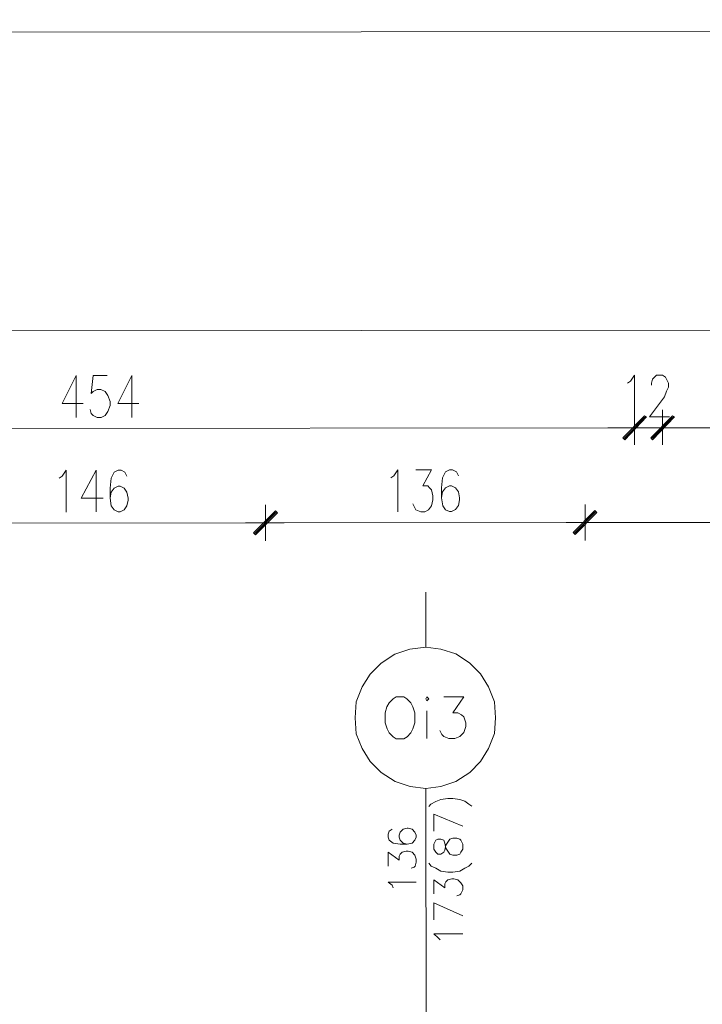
# Model space of a CAD drawing. Header units: inches. Extents: x -5850 to 5646, y 8947 to 13007.
# Tile 330 of 548: x -3988 to -3698, y 12589 to 13007. Entities that reach past the tile are written whole.
import ezdxf

# ---------------------------------------------------------------- set-up
doc = ezdxf.new("R2010")
doc.units = ezdxf.units.IN
doc.header["$MEASUREMENT"] = 0
for name, color, linetype in [('at_Entity', 7, 'Continuous'), ('at_Rect', 7, 'Continuous'), ('at_Solid', 7, 'Continuous')]:
    doc.layers.add(name, color=color, linetype=linetype)

msp = doc.modelspace()

# ---------------------------------------------------------------- hatches: boundary and pattern name
at = {"layer": 'at_Solid', "lineweight": 20}
for points in [[(-3722.53, 12838.57), (-3730.94, 12828.43), (-3731.78, 12829.27)], [(-3722.53, 12838.57), (-3730.94, 12828.43), (-3731.78, 12829.27)], [(-3721.69, 12838.15), (-3722.53, 12838.57), (-3730.94, 12828.43)], [(-3721.69, 12838.15), (-3722.53, 12838.57), (-3730.94, 12828.43)], [(-3719.95, 12829.28), (-3719.12, 12828.44), (-3710.71, 12838.58)], [(-3719.95, 12829.28), (-3719.12, 12828.44), (-3710.71, 12838.58)], [(-3719.12, 12828.44), (-3710.71, 12838.58), (-3709.87, 12838.16)], [(-3719.12, 12828.44), (-3710.71, 12838.58), (-3709.87, 12838.16)], [(-3879.19, 12798.3), (-3887.66, 12788.16), (-3888.49, 12789.01)], [(-3888.49, 12789.01), (-3887.66, 12788.16), (-3879.19, 12798.3)], [(-3878.35, 12797.46), (-3879.19, 12798.3), (-3887.66, 12788.16)], [(-3887.66, 12788.16), (-3879.19, 12798.3), (-3878.35, 12797.46)], [(-3743.63, 12798.43), (-3752.04, 12788.28), (-3752.87, 12789.13)], [(-3752.87, 12789.13), (-3752.04, 12788.28), (-3743.63, 12798.43)], [(-3742.73, 12797.58), (-3743.63, 12798.43), (-3752.04, 12788.28)], [(-3752.04, 12788.28), (-3743.63, 12798.43), (-3742.73, 12797.58)]]:
    msp.add_hatch(color=7, dxfattribs=at).paths.add_polyline_path(points)

# ---------------------------------------------------------------- linework, layer by layer
at = {"layer": 'at_Entity', "color": 7, "lineweight": 20}
for p, q in [((-5346.69, 12873.45), (-628.47, 12877.66)), ((-3963.72, 12855.68), (-3969.62, 12843.84)), ((-3963.72, 12855.68), (-3963.71, 12837.93)), ((-3956.53, 12855.68), (-3957.36, 12848.08)), ((-3950.62, 12855.69), (-3956.53, 12855.68)), ((-3940.08, 12855.7), (-3945.98, 12843.87)), ((-3940.08, 12855.7), (-3940.06, 12837.95)), ((-3728.45, 12853.35), (-3726.78, 12855.89)), ((-3726.78, 12855.89), (-3726.77, 12838.15)), ((-3718.3, 12855.05), (-3717.47, 12855.9)), ((-3717.47, 12855.9), (-3714.9, 12855.9)), ((-3714.9, 12855.9), (-3713.68, 12855.05)), ((-3729.73, 12852.51), (-3728.45, 12853.35)), ((-3719.58, 12852.52), (-3719.14, 12854.21)), ((-3719.58, 12851.67), (-3719.58, 12852.52)), ((-3719.14, 12854.21), (-3718.3, 12855.05)), ((-3713.68, 12855.05), (-3713.23, 12854.21)), ((-3713.23, 12854.21), (-3712.39, 12852.52)), ((-3712.39, 12852.52), (-3712.39, 12850.83)), ((-3957.36, 12848.08), (-3956.52, 12848.93)), ((-3956.52, 12848.93), (-3954.85, 12849.77)), ((-3954.85, 12849.77), (-3953.18, 12849.78)), ((-3953.18, 12849.78), (-3951.45, 12848.93)), ((-3951.45, 12848.93), (-3950.22, 12847.24)), ((-3950.22, 12847.24), (-3949.33, 12844.71)), ((-3713.22, 12849.14), (-3714.06, 12846.6)), ((-3712.39, 12850.83), (-3713.22, 12849.14)), ((-3969.62, 12843.84), (-3960.76, 12843.85)), ((-3949.32, 12843.02), (-3950.21, 12840.48)), ((-3949.33, 12844.71), (-3949.32, 12843.02)), ((-3945.98, 12843.87), (-3937.11, 12843.87)), ((-3714.06, 12846.6), (-3720.41, 12838.15)), ((-3957.35, 12839.63), (-3957.8, 12841.32)), ((-3956.51, 12838.79), (-3957.35, 12839.63)), ((-3954.84, 12837.94), (-3956.51, 12838.79)), ((-3951.44, 12838.79), (-3953.17, 12837.94)), ((-3950.21, 12840.48), (-3951.44, 12838.79)), ((-3726.77, 12841.11), (-3726.75, 12826.32)), ((-3726.77, 12841.11), (-3726.75, 12826.32)), ((-3714.88, 12826.33), (-3714.89, 12841.12)), ((-3714.88, 12826.33), (-3714.89, 12841.12)), ((-3953.17, 12837.94), (-3954.84, 12837.94)), ((-3731.78, 12829.27), (-3722.53, 12838.57)), ((-3731.78, 12829.27), (-3722.53, 12838.57)), ((-3731.39, 12828.85), (-3722.08, 12838.15)), ((-3731.39, 12828.85), (-3722.08, 12838.15)), ((-3722.53, 12838.57), (-3730.94, 12828.43)), ((-3722.53, 12838.57), (-3730.94, 12828.43)), ((-3722.53, 12838.57), (-3730.94, 12828.43)), ((-3722.53, 12838.57), (-3730.94, 12828.43)), ((-3730.94, 12828.43), (-3721.69, 12838.15)), ((-3730.94, 12828.43), (-3721.69, 12838.15)), ((-3721.69, 12838.15), (-3722.53, 12838.57)), ((-3721.69, 12838.15), (-3722.53, 12838.57)), ((-3720.41, 12838.15), (-3711.93, 12838.16)), ((-3710.71, 12838.58), (-3719.95, 12829.28)), ((-3710.71, 12838.58), (-3719.95, 12829.28)), ((-3710.26, 12838.16), (-3719.56, 12828.86)), ((-3710.26, 12838.16), (-3719.56, 12828.86)), ((-3719.12, 12828.44), (-3710.71, 12838.58)), ((-3719.12, 12828.44), (-3710.71, 12838.58)), ((-3719.12, 12828.44), (-3710.71, 12838.58)), ((-3719.12, 12828.44), (-3710.71, 12838.58)), ((-3709.87, 12838.16), (-3719.12, 12828.44)), ((-3709.87, 12838.16), (-3719.12, 12828.44)), ((-3710.71, 12838.58), (-3709.87, 12838.16)), ((-3710.71, 12838.58), (-3709.87, 12838.16)), ((-4174.49, 12833.1), (-3732.23, 12833.49)), ((-3732.23, 12833.49), (-3738.14, 12833.49)), ((-3735.18, 12833.49), (-3718.73, 12833.51)), ((-3735.18, 12833.49), (-3718.73, 12833.51)), ((-3726.76, 12833.5), (-3714.88, 12833.51)), ((-3706.46, 12833.52), (-3722.91, 12833.5)), ((-3706.46, 12833.52), (-3722.91, 12833.5)), ((-3709.42, 12833.52), (-3471.18, 12833.73)), ((-3709.42, 12833.52), (-3703.51, 12833.52)), ((-3730.94, 12828.43), (-3731.78, 12829.27)), ((-3730.94, 12828.43), (-3731.78, 12829.27)), ((-3719.95, 12829.28), (-3719.12, 12828.44)), ((-3719.95, 12829.28), (-3719.12, 12828.44)), ((-3969.6, 12813.01), (-3967.93, 12815.55)), ((-3967.93, 12815.55), (-3967.91, 12797.8)), ((-3955.21, 12815.56), (-3961.56, 12803.72)), ((-3955.21, 12815.56), (-3955.2, 12797.81)), ((-3947.63, 12814.72), (-3948.91, 12812.18)), ((-3945.95, 12815.57), (-3947.63, 12814.72)), ((-3944.67, 12815.57), (-3945.95, 12815.57)), ((-3943, 12814.72), (-3944.67, 12815.57)), ((-3942.16, 12813.03), (-3943, 12814.72)), ((-3828.96, 12813.13), (-3827.23, 12815.67)), ((-3827.23, 12815.67), (-3827.22, 12797.93)), ((-3819.65, 12815.68), (-3812.9, 12815.68)), ((-3812.9, 12815.68), (-3816.69, 12808.92)), ((-3806.99, 12814.84), (-3808.21, 12812.31)), ((-3805.26, 12815.69), (-3806.99, 12814.84)), ((-3804.03, 12815.69), (-3805.26, 12815.69)), ((-3802.3, 12814.85), (-3804.03, 12815.69)), ((-3801.47, 12813.16), (-3802.3, 12814.85)), ((-3970.88, 12812.16), (-3969.6, 12813.01)), ((-3948.91, 12812.18), (-3949.29, 12807.96)), ((-3830.18, 12812.29), (-3828.96, 12813.13)), ((-3808.21, 12812.31), (-3808.66, 12808.08)), ((-3949.29, 12807.96), (-3949.29, 12803.73)), ((-3948.9, 12806.27), (-3949.29, 12803.73)), ((-3947.62, 12807.96), (-3948.9, 12806.27)), ((-3945.95, 12808.81), (-3947.62, 12807.96)), ((-3945.11, 12808.81), (-3945.95, 12808.81)), ((-3943.38, 12807.96), (-3945.11, 12808.81)), ((-3942.15, 12806.27), (-3943.38, 12807.96)), ((-3941.71, 12803.74), (-3942.15, 12806.27)), ((-3816.69, 12808.92), (-3814.57, 12808.92)), ((-3814.57, 12808.92), (-3813.73, 12808.08)), ((-3813.73, 12808.08), (-3812.89, 12807.24)), ((-3812.89, 12807.24), (-3812.44, 12804.7)), ((-3808.66, 12808.08), (-3808.65, 12803.86)), ((-3808.21, 12806.39), (-3808.65, 12803.86)), ((-3806.98, 12808.08), (-3808.21, 12806.39)), ((-3805.26, 12808.93), (-3806.98, 12808.08)), ((-3804.42, 12808.93), (-3805.26, 12808.93)), ((-3802.75, 12808.09), (-3804.42, 12808.93)), ((-3801.46, 12806.4), (-3802.75, 12808.09)), ((-3801.07, 12803.87), (-3801.46, 12806.4)), ((-3961.56, 12803.72), (-3952.25, 12803.73)), ((-3949.29, 12803.73), (-3948.9, 12800.36)), ((-3942.15, 12800.36), (-3941.7, 12802.89)), ((-3941.7, 12802.89), (-3941.71, 12803.74)), ((-3820.08, 12799.62), (-3820.92, 12801.31)), ((-3812.44, 12803.01), (-3812.89, 12800.48)), ((-3812.44, 12804.7), (-3812.44, 12803.01)), ((-3808.65, 12803.86), (-3808.2, 12800.48)), ((-3801.46, 12800.49), (-3801.07, 12803.02)), ((-3801.07, 12803.02), (-3801.07, 12803.87)), ((-3948.9, 12800.36), (-3947.61, 12798.67)), ((-3947.61, 12798.67), (-3945.94, 12797.82)), ((-3945.94, 12797.82), (-3945.1, 12797.82)), ((-3945.1, 12797.82), (-3943.37, 12798.67)), ((-3943.37, 12798.67), (-3942.15, 12800.36)), ((-3888.49, 12789.01), (-3879.19, 12798.3)), ((-3879.19, 12798.3), (-3888.49, 12789.01)), ((-3888.05, 12788.58), (-3878.74, 12797.88)), ((-3878.74, 12797.88), (-3888.05, 12788.58)), ((-3879.19, 12798.3), (-3887.66, 12788.16)), ((-3879.19, 12798.3), (-3887.66, 12788.16)), ((-3887.66, 12788.16), (-3879.19, 12798.3)), ((-3887.66, 12788.16), (-3879.19, 12798.3)), ((-3887.66, 12788.16), (-3878.35, 12797.46)), ((-3878.35, 12797.46), (-3887.66, 12788.16)), ((-3883.43, 12800.84), (-3883.42, 12785.63)), ((-3883.42, 12785.63), (-3883.43, 12800.84)), ((-3878.35, 12797.46), (-3879.19, 12798.3)), ((-3879.19, 12798.3), (-3878.35, 12797.46)), ((-3819.63, 12798.78), (-3820.08, 12799.62)), ((-3817.51, 12797.94), (-3819.63, 12798.78)), ((-3815.84, 12797.94), (-3817.51, 12797.94)), ((-3814.17, 12798.79), (-3815.84, 12797.94)), ((-3812.89, 12800.48), (-3814.17, 12798.79)), ((-3808.2, 12800.48), (-3806.97, 12798.79)), ((-3806.97, 12798.79), (-3805.25, 12797.95)), ((-3805.25, 12797.95), (-3804.41, 12797.95)), ((-3804.41, 12797.95), (-3802.74, 12798.8)), ((-3802.74, 12798.8), (-3801.46, 12800.49)), ((-3752.87, 12789.13), (-3743.63, 12798.43)), ((-3743.63, 12798.43), (-3752.87, 12789.13)), ((-3752.48, 12788.7), (-3743.18, 12798)), ((-3743.18, 12798), (-3752.48, 12788.7)), ((-3743.63, 12798.43), (-3752.04, 12788.28)), ((-3743.63, 12798.43), (-3752.04, 12788.28)), ((-3752.04, 12788.28), (-3743.63, 12798.43)), ((-3752.04, 12788.28), (-3743.63, 12798.43)), ((-3752.04, 12788.28), (-3742.73, 12797.58)), ((-3742.73, 12797.58), (-3752.04, 12788.28)), ((-3747.81, 12800.96), (-3747.8, 12785.75)), ((-3747.8, 12785.75), (-3747.81, 12800.96)), ((-3742.73, 12797.58), (-3743.63, 12798.43)), ((-3743.63, 12798.43), (-3742.73, 12797.58)), ((-4023.67, 12793.11), (-3888.89, 12793.23)), ((-3891.84, 12793.22), (-3875.39, 12793.24)), ((-3875.39, 12793.24), (-3891.84, 12793.22)), ((-3877.9, 12793.24), (-3753.32, 12793.35)), ((-3755.83, 12793.35), (-3739.38, 12793.36)), ((-3739.38, 12793.36), (-3755.83, 12793.35)), ((-3742.34, 12793.36), (-3608.84, 12793.48)), ((-3887.66, 12788.16), (-3888.49, 12789.01)), ((-3888.49, 12789.01), (-3887.66, 12788.16)), ((-3752.04, 12788.28), (-3752.87, 12789.13)), ((-3752.87, 12789.13), (-3752.04, 12788.28)), ((-3815.34, 12740.5), (-3815.36, 12763.73)), ((-3822.09, 12739.64), (-3828.45, 12737.53)), ((-3815.34, 12740.5), (-3822.09, 12739.64)), ((-3809.04, 12739.65), (-3815.34, 12740.5)), ((-3802.68, 12737.55), (-3809.04, 12739.65)), ((-3828.45, 12737.53), (-3834.35, 12733.72)), ((-3796.77, 12733.75), (-3802.68, 12737.55)), ((-3834.35, 12733.72), (-3838.98, 12729.06)), ((-3792.14, 12729.11), (-3796.77, 12733.75)), ((-3838.98, 12729.06), (-3842.37, 12723.57)), ((-3788.73, 12723.62), (-3792.14, 12729.11)), ((-3842.37, 12723.57), (-3844.88, 12717.24)), ((-3786.21, 12717.29), (-3788.73, 12723.62)), ((-3829.26, 12718.52), (-3830.94, 12716.83)), ((-3827.98, 12719.36), (-3829.26, 12718.52)), ((-3824.64, 12719.36), (-3827.98, 12719.36)), ((-3823.35, 12718.52), (-3824.64, 12719.36)), ((-3821.68, 12716.83), (-3823.35, 12718.52)), ((-3814.93, 12719.37), (-3815.32, 12718.53)), ((-3815.32, 12718.53), (-3814.93, 12717.69)), ((-3814.1, 12718.53), (-3814.93, 12719.37)), ((-3814.93, 12717.69), (-3814.1, 12718.53)), ((-3807.74, 12719.38), (-3799.26, 12719.39)), ((-3799.26, 12719.39), (-3803.94, 12712.63)), ((-3844.88, 12717.24), (-3845.32, 12710.48)), ((-3831.83, 12715.14), (-3832.66, 12712.6)), ((-3830.94, 12716.83), (-3831.83, 12715.14)), ((-3820.84, 12715.15), (-3821.68, 12716.83)), ((-3820, 12712.61), (-3820.84, 12715.15)), ((-3814.93, 12713.46), (-3814.92, 12701.63)), ((-3785.76, 12710.53), (-3786.21, 12717.29)), ((-3845.32, 12710.48), (-3844.87, 12703.72)), ((-3832.66, 12712.6), (-3832.66, 12708.38)), ((-3820, 12708.39), (-3820, 12712.61)), ((-3803.94, 12712.63), (-3801.82, 12712.63)), ((-3801.82, 12712.63), (-3800.15, 12711.78)), ((-3800.15, 12711.78), (-3799.26, 12710.94)), ((-3799.26, 12710.94), (-3798.42, 12708.41)), ((-3786.2, 12703.77), (-3785.76, 12710.53)), ((-3832.66, 12708.38), (-3831.82, 12705.84)), ((-3831.82, 12705.84), (-3830.92, 12704.15)), ((-3821.67, 12704.16), (-3820.83, 12705.85)), ((-3820.83, 12705.85), (-3820, 12708.39)), ((-3798.42, 12706.72), (-3799.25, 12704.18)), ((-3798.42, 12708.41), (-3798.42, 12706.72)), ((-3844.87, 12703.72), (-3842.35, 12697.39)), ((-3830.92, 12704.15), (-3829.25, 12702.47)), ((-3829.25, 12702.47), (-3827.97, 12701.62)), ((-3827.97, 12701.62), (-3824.62, 12701.62)), ((-3824.62, 12701.62), (-3823.34, 12702.47)), ((-3823.34, 12702.47), (-3821.67, 12704.16)), ((-3808.56, 12703.33), (-3809.4, 12705.02)), ((-3807.73, 12702.49), (-3808.56, 12703.33)), ((-3805.61, 12701.64), (-3807.73, 12702.49)), ((-3803.1, 12701.64), (-3805.61, 12701.64)), ((-3800.98, 12702.49), (-3803.1, 12701.64)), ((-3799.25, 12704.18), (-3800.98, 12702.49)), ((-3788.71, 12697.44), (-3786.2, 12703.77)), ((-3842.35, 12697.39), (-3838.94, 12691.9)), ((-3792.1, 12691.94), (-3788.71, 12697.44)), ((-3838.94, 12691.9), (-3834.31, 12687.26)), ((-3796.73, 12687.29), (-3792.1, 12691.94)), ((-3834.31, 12687.26), (-3828.4, 12683.46)), ((-3802.63, 12683.48), (-3796.73, 12687.29)), ((-3828.4, 12683.46), (-3822.04, 12681.35)), ((-3822.04, 12681.35), (-3815.29, 12680.52)), ((-3815.29, 12680.52), (-3808.99, 12681.36)), ((-3815.15, 12529.29), (-3815.29, 12680.52)), ((-3808.99, 12681.36), (-3802.63, 12683.48)), ((-3811.1, 12675.03), (-3808.98, 12675.87)), ((-3808.98, 12675.87), (-3806.03, 12676.3)), ((-3806.03, 12676.3), (-3803.91, 12676.3)), ((-3803.91, 12676.3), (-3800.95, 12675.88)), ((-3800.95, 12675.88), (-3798.83, 12675.04)), ((-3814.06, 12672.91), (-3813.16, 12673.76)), ((-3813.16, 12673.76), (-3811.1, 12675.03)), ((-3798.83, 12675.04), (-3797.16, 12673.77)), ((-3797.16, 12673.77), (-3795.88, 12672.93)), ((-3811.93, 12662.36), (-3811.93, 12669.53)), ((-3811.93, 12669.53), (-3799.66, 12664.47)), ((-3823.3, 12663.61), (-3824.98, 12663.19)), ((-3822.91, 12663.61), (-3823.3, 12663.61)), ((-3821.19, 12663.19), (-3822.91, 12663.61)), ((-3830.89, 12662.34), (-3831.33, 12661.07)), ((-3831.33, 12661.07), (-3831.33, 12659.8)), ((-3831.33, 12659.8), (-3830.88, 12658.54)), ((-3829.66, 12663.18), (-3830.89, 12662.34)), ((-3826.26, 12661.92), (-3826.7, 12660.65)), ((-3826.7, 12660.65), (-3826.7, 12659.81)), ((-3826.7, 12659.81), (-3826.26, 12658.54)), ((-3824.98, 12663.19), (-3826.26, 12661.92)), ((-3819.96, 12661.92), (-3821.19, 12663.19)), ((-3819.51, 12660.65), (-3819.96, 12661.92)), ((-3819.95, 12658.55), (-3819.51, 12659.81)), ((-3819.51, 12659.81), (-3819.51, 12660.65)), ((-3805.12, 12658.98), (-3803.89, 12659.4)), ((-3803.89, 12659.4), (-3802.17, 12659.4)), ((-3802.17, 12659.4), (-3800.94, 12658.99)), ((-3830.88, 12658.54), (-3829.21, 12657.27)), ((-3829.21, 12657.27), (-3826.25, 12656.85)), ((-3826.26, 12658.54), (-3824.97, 12657.28)), ((-3826.25, 12656.85), (-3823.3, 12656.85)), ((-3824.97, 12657.28), (-3823.3, 12656.85)), ((-3823.3, 12656.85), (-3821.18, 12657.28)), ((-3821.18, 12657.28), (-3819.95, 12658.55)), ((-3811.09, 12658.55), (-3811.92, 12656.86)), ((-3811.92, 12656.86), (-3811.92, 12654.75)), ((-3810.2, 12658.98), (-3811.09, 12658.55)), ((-3808.97, 12658.98), (-3810.2, 12658.98)), ((-3807.69, 12658.56), (-3808.97, 12658.98)), ((-3807.24, 12657.29), (-3807.69, 12658.56)), ((-3806.85, 12655.18), (-3807.24, 12657.29)), ((-3807.24, 12654.33), (-3806.85, 12656.44)), ((-3806.85, 12656.44), (-3806.01, 12657.71)), ((-3806.01, 12653.91), (-3806.85, 12655.18)), ((-3806.01, 12657.71), (-3805.12, 12658.98)), ((-3800.94, 12658.99), (-3800.49, 12658.56)), ((-3800.49, 12658.56), (-3799.65, 12656.87)), ((-3799.65, 12656.87), (-3799.65, 12654.76)), ((-3831.32, 12647.55), (-3831.33, 12653.47)), ((-3831.33, 12653.47), (-3826.69, 12650.09)), ((-3826.7, 12651.78), (-3826.25, 12652.62)), ((-3826.69, 12650.09), (-3826.7, 12651.78)), ((-3826.25, 12652.62), (-3825.41, 12653.47)), ((-3825.41, 12653.47), (-3823.74, 12653.9)), ((-3823.74, 12653.9), (-3822.91, 12653.9)), ((-3822.91, 12653.9), (-3821.18, 12653.48)), ((-3821.18, 12653.48), (-3819.95, 12652.21)), ((-3819.95, 12652.21), (-3819.5, 12650.52)), ((-3811.92, 12654.75), (-3811.08, 12653.48)), ((-3811.08, 12653.48), (-3810.19, 12652.64)), ((-3810.19, 12652.64), (-3808.96, 12652.64)), ((-3808.96, 12652.64), (-3807.68, 12653.49)), ((-3807.68, 12653.49), (-3807.24, 12654.33)), ((-3805.12, 12652.64), (-3806.01, 12653.91)), ((-3803.89, 12652.23), (-3805.12, 12652.64)), ((-3802.16, 12652.23), (-3803.89, 12652.23)), ((-3800.93, 12652.65), (-3802.16, 12652.23)), ((-3800.49, 12653.49), (-3800.93, 12652.65)), ((-3799.65, 12654.76), (-3800.49, 12653.49)), ((-3820.33, 12647.14), (-3821.62, 12646.72)), ((-3819.94, 12647.56), (-3820.33, 12647.14)), ((-3819.5, 12649.25), (-3819.94, 12647.56)), ((-3819.5, 12650.52), (-3819.5, 12649.25)), ((-3814.03, 12648.84), (-3813.14, 12647.57)), ((-3813.14, 12647.57), (-3811.08, 12646.73)), ((-3811.08, 12646.73), (-3808.96, 12645.46)), ((-3800.93, 12645.46), (-3798.81, 12646.74)), ((-3798.81, 12646.74), (-3797.14, 12647.58)), ((-3797.14, 12647.58), (-3795.86, 12648.85)), ((-3808.96, 12645.46), (-3806, 12645.04)), ((-3806, 12645.04), (-3803.88, 12645.04)), ((-3803.88, 12645.04), (-3800.93, 12645.46)), ((-3831.31, 12640.79), (-3819.49, 12640.8)), ((-3829.64, 12639.53), (-3831.31, 12640.79)), ((-3829.19, 12638.26), (-3829.64, 12639.53)), ((-3811.9, 12635.74), (-3811.91, 12641.66)), ((-3811.91, 12641.66), (-3807.22, 12638.28)), ((-3807.22, 12639.97), (-3806.83, 12640.81)), ((-3807.22, 12638.28), (-3807.22, 12639.97)), ((-3806.83, 12640.81), (-3806, 12641.66)), ((-3806, 12641.66), (-3804.27, 12642.09)), ((-3804.27, 12642.09), (-3803.43, 12642.09)), ((-3803.43, 12642.09), (-3801.76, 12641.67)), ((-3801.76, 12641.67), (-3800.48, 12640.4)), ((-3800.48, 12640.4), (-3799.64, 12639.14)), ((-3799.64, 12639.14), (-3799.64, 12637.44)), ((-3800.92, 12635.33), (-3802.14, 12634.91)), ((-3800.47, 12635.75), (-3800.92, 12635.33)), ((-3799.64, 12637.44), (-3800.47, 12635.75)), ((-3811.89, 12624.76), (-3811.9, 12631.94)), ((-3811.9, 12631.94), (-3799.63, 12626.46)), ((-3811.89, 12618.85), (-3799.62, 12618.86)), ((-3810.16, 12617.16), (-3811.89, 12618.85)), ((-3809.32, 12616.31), (-3810.16, 12617.16))]:
    msp.add_line(p, q, dxfattribs=at)
at = {"layer": 'at_Rect', "color": 7, "lineweight": 20}
msp.add_line((-5850.26, 12999.72), (1965.37, 13006.7), dxfattribs=at)

doc.saveas('drawing.dxf')
